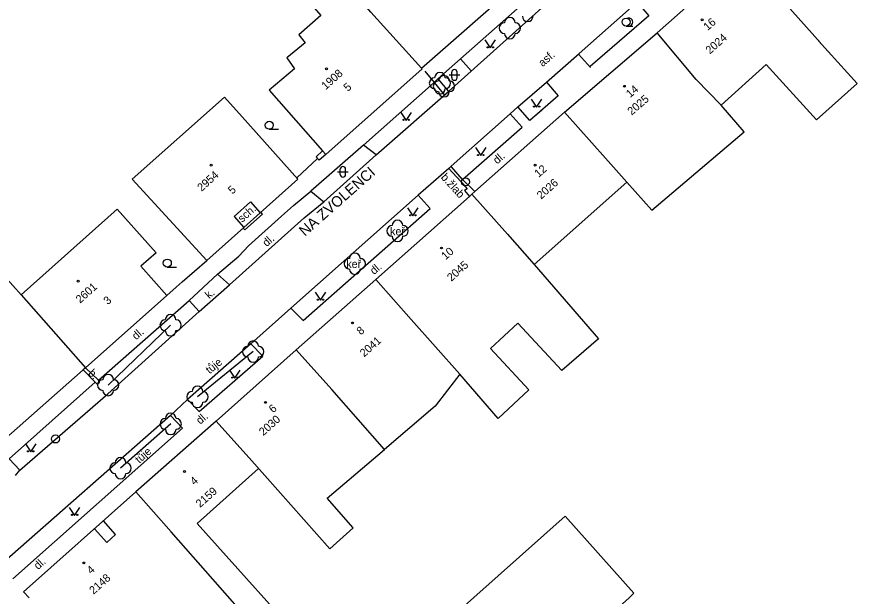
# Model space of a CAD drawing. Extents: x -584400 to -581602, y -1210894 to -1208793.
# Drawn here: x -582404 to -582325.3, y -1209708.3 to -1209654.1 of the extents above; entities that cross this region are included whole.
import ezdxf

# ---------------------------------------------------------------- set-up
doc = ezdxf.new("R2010")
doc.units = 0
for name, color, linetype in [('BUDOVY_MĚŘ', 7, 'Continuous'), ('MAP_ZN_BP', 7, 'Continuous'), ('NÁZVY_ULIC_TOK_SMĚR', 7, 'Continuous'), ('POMOC_POPIS', 7, 'Continuous'), ('ROZHRANÍ_PLOCH', 7, 'Continuous'), ('ZELEŇ', 7, 'Continuous'), ('ZN_BUDOV', 7, 'Continuous'), ('ZN_DOPLŇKOVÉ', 7, 'Continuous'), ('ZN_KULTUR', 7, 'Continuous'), ('Č_POPIS_EVID', 7, 'Continuous')]:
    doc.layers.add(name, color=color, linetype=linetype)

msp = doc.modelspace()

# ---------------------------------------------------------------- linework, layer by layer
at = {"layer": 'BUDOVY_MĚŘ'}
for points in [[(-582370.84, -1209653.64), (-582376.7, -1209646.94), (-582379.49, -1209649.38), (-582375.53, -1209653.97), (-582377.6, -1209655.78), (-582377.02, -1209656.52), (-582378.72, -1209657.93), (-582378.01, -1209658.95), (-582380.38, -1209660.96)], [(-582344.02, -1209655.59), (-582335.94, -1209648.42)], [(-582335.82, -1209648.56), (-582328.72, -1209656.51)], [(-582366.12, -1209658.9), (-582357.09, -1209650.96)], [(-582370.84, -1209653.64), (-582366.12, -1209658.9)], [(-582352.7, -1209663.01), (-582344.02, -1209655.59)], [(-582340.38, -1209659.94), (-582344.02, -1209655.59)], [(-582328.9, -1209656.32), (-582325.29, -1209660.32), (-582329.11, -1209663.74), (-582333.81, -1209658.55), (-582338.02, -1209662.35), (-582340.38, -1209659.94)], [(-582375.08, -1209666.96), (-582366.06, -1209658.97)], [(-582366.12, -1209658.9), (-582366.06, -1209658.97)], [(-582380.38, -1209660.96), (-582375.38, -1209666.63)], [(-582393.22, -1209669.3), (-582384.57, -1209661.6), (-582382.92, -1209663.46)], [(-582346.88, -1209669.56), (-582344.53, -1209672.2), (-582335.89, -1209664.84), (-582338.02, -1209662.35)], [(-582382.92, -1209663.46), (-582377.69, -1209669.29)], [(-582361.38, -1209670.69), (-582361.11, -1209670.45), (-582352.7, -1209663.01)], [(-582348.88, -1209667.32), (-582352.7, -1209663.01)], [(-582375.38, -1209666.63), (-582375.08, -1209666.96)], [(-582346.88, -1209669.56), (-582348.88, -1209667.32)], [(-582393.22, -1209669.3), (-582386.22, -1209676.89)], [(-582381.21, -1209672.43), (-582377.69, -1209669.29)], [(-582358.06, -1209674.44), (-582355.54, -1209677.27), (-582346.88, -1209669.56)], [(-582361.38, -1209670.69), (-582361.62, -1209670.9), (-582370.38, -1209678.67)], [(-582358.06, -1209674.44), (-582361.38, -1209670.69)], [(-582383.67, -1209672.78), (-582382.12, -1209671.4)], [(-582382.12, -1209671.4), (-582381.21, -1209672.43)], [(-582403.61, -1209680.11), (-582394.61, -1209672.1), (-582390.98, -1209676.17), (-582392.39, -1209677.42)], [(-582383.67, -1209672.78), (-582382.76, -1209673.8)], [(-582382.76, -1209673.8), (-582381.21, -1209672.43)], [(-582386.22, -1209676.89), (-582382.76, -1209673.8)], [(-582392.39, -1209677.42), (-582389.95, -1209680.17)], [(-582355.54, -1209677.27), (-582349.51, -1209684.22), (-582352.95, -1209687.21), (-582357.08, -1209682.77), (-582359.63, -1209685.15), (-582356.04, -1209689.01), (-582358.91, -1209691.68), (-582362.51, -1209687.53), (-582364.83, -1209690.54), (-582369.57, -1209694.61), (-582374.52, -1209688.99)], [(-582413.46, -1209687.91), (-582409.02, -1209683.88), (-582410, -1209682.79), (-582405.17, -1209678.36), (-582403.61, -1209680.11)], [(-582370.38, -1209678.67), (-582377.85, -1209685.26)], [(-582367.07, -1209682.42), (-582370.38, -1209678.67)], [(-582403.61, -1209680.11), (-582397.57, -1209686.94)], [(-582397.57, -1209686.94), (-582389.95, -1209680.17)], [(-582367.07, -1209682.42), (-582362.51, -1209687.53)], [(-582377.85, -1209685.26), (-582385.33, -1209691.95)], [(-582374.52, -1209688.99), (-582377.85, -1209685.26)], [(-582397.57, -1209686.94), (-582397.8, -1209687.14), (-582405.33, -1209693.79)], [(-582385.33, -1209691.95), (-582392.87, -1209698.57)], [(-582382, -1209695.67), (-582385.33, -1209691.95)], [(-582382, -1209695.67), (-582374.7, -1209703.89), (-582372.5, -1209701.93), (-582374.95, -1209699.16), (-582369.57, -1209694.61)], [(-582381.38, -1209696.36), (-582387.12, -1209701.52), (-582375.96, -1209713.93), (-582377.85, -1209715.59), (-582389.55, -1209702.31)], [(-582392.87, -1209698.57), (-582403.38, -1209707.92)], [(-582389.55, -1209702.31), (-582392.87, -1209698.57)], [(-582352.64, -1209700.83), (-582373.76, -1209719.61), (-582377.05, -1209722.48)], [(-582346.22, -1209708.06), (-582352.64, -1209700.83)], [(-582402.87, -1209708.49), (-582403.38, -1209707.92)], [(-582370.67, -1209729.83), (-582368.38, -1209727.75), (-582367.68, -1209727.15), (-582367.32, -1209726.86), (-582365.96, -1209725.66), (-582365.21, -1209724.98), (-582356.22, -1209716.98), (-582354.39, -1209715.34), (-582347.6, -1209709.31), (-582346.66, -1209708.49), (-582346.22, -1209708.06)]]:
    msp.add_lwpolyline(points, dxfattribs=at)
at = {"layer": 'MAP_ZN_BP'}
for centre, radius in [((-582361.99, -1209669.531), 0.375), ((-582361.99, -1209669.531), 0.0005), ((-582400.4, -1209693.611), 0.375), ((-582400.4, -1209693.611), 0.0005)]:
    msp.add_circle(centre, radius, dxfattribs=at)
at = {"layer": 'ROZHRANÍ_PLOCH'}
for points in [[(-582355.54, -1209651.89), (-582362.45, -1209658.02)], [(-582363.58, -1209661.07), (-582354.56, -1209653)], [(-582345.91, -1209652.7), (-582351.34, -1209657.53)], [(-582345.91, -1209652.7), (-582344.8, -1209653.99), (-582350.3, -1209658.74)], [(-582364.58, -1209659.89), (-582362.45, -1209658.02)], [(-582361.44, -1209659.15), (-582362.45, -1209658.02)], [(-582354.39, -1209660.19), (-582351.34, -1209657.53)], [(-582350.29, -1209658.83), (-582351.41, -1209657.57)], [(-582371.55, -1209666.09), (-582364.93, -1209660.23), (-582364.58, -1209659.89)], [(-582364.58, -1209659.89), (-582363.58, -1209661.07)], [(-582357.07, -1209662.51), (-582354.39, -1209660.19)], [(-582354.39, -1209660.19), (-582353.29, -1209661.49)], [(-582370.36, -1209667.01), (-582363.58, -1209661.07)], [(-582353.29, -1209661.49), (-582355.96, -1209663.8)], [(-582357.07, -1209662.51), (-582357.81, -1209663.17)], [(-582355.96, -1209663.8), (-582357.07, -1209662.51)], [(-582357.81, -1209663.17), (-582363.32, -1209668.08)], [(-582356.68, -1209664.42), (-582357.81, -1209663.17)], [(-582362.27, -1209669.33), (-582356.68, -1209664.42)], [(-582371.55, -1209666.09), (-582376.48, -1209670.4)], [(-582375.27, -1209671.41), (-582370.36, -1209667.01)], [(-582363.56, -1209668.3), (-582366.41, -1209670.78)], [(-582363.32, -1209668.08), (-582363.56, -1209668.3), (-582362.43, -1209669.51), (-582361.82, -1209670.18), (-582362.08, -1209670.36), (-582361.62, -1209670.9)], [(-582362.27, -1209669.33), (-582363.31, -1209668.12)], [(-582361.11, -1209670.45), (-582362.27, -1209669.33)], [(-582378.09, -1209671.74), (-582376.48, -1209670.4)], [(-582376.48, -1209670.4), (-582375.27, -1209671.41)], [(-582366.41, -1209670.78), (-582378.36, -1209681.36)], [(-582377.09, -1209672.91), (-582375.27, -1209671.41)], [(-582365.3, -1209672.03), (-582366.41, -1209670.78)], [(-582378.09, -1209671.74), (-582379.23, -1209672.74)], [(-582377.2, -1209682.53), (-582365.3, -1209672.03)], [(-582384.1, -1209679.18), (-582377.09, -1209672.91)], [(-582382.3, -1209675.53), (-582379.23, -1209672.74)], [(-582381, -1209672.55), (-582381.15, -1209672.37)], [(-582385.21, -1209678.17), (-582383.21, -1209676.48)], [(-582385.21, -1209678.17), (-582387.87, -1209680.63)], [(-582384.1, -1209679.18), (-582385.21, -1209678.17)], [(-582386.93, -1209681.67), (-582384.1, -1209679.18)], [(-582396.36, -1209688.1), (-582387.87, -1209680.63)], [(-582387.87, -1209680.63), (-582386.93, -1209681.67)], [(-582395.5, -1209689.37), (-582386.93, -1209681.67)], [(-582378.36, -1209681.36), (-582382.09, -1209684.69)], [(-582378.36, -1209681.36), (-582377.2, -1209682.53)], [(-582382.09, -1209684.69), (-582388.02, -1209689.91)], [(-582380.97, -1209685.87), (-582382.09, -1209684.69)], [(-582386.93, -1209691.03), (-582380.97, -1209685.87)], [(-582397.8, -1209687.14), (-582396.69, -1209688.3)], [(-582396.36, -1209688.1), (-582397.57, -1209686.94)], [(-582404.75, -1209695.48), (-582396.69, -1209688.3)], [(-582396.69, -1209688.3), (-582396.47, -1209688.52), (-582396.27, -1209688.31), (-582396.36, -1209688.1)], [(-582403.73, -1209696.54), (-582395.5, -1209689.37)], [(-582388.02, -1209689.91), (-582389.61, -1209691.4)], [(-582386.93, -1209691.03), (-582388.02, -1209689.91)], [(-582389.61, -1209691.4), (-582405.46, -1209705.34)], [(-582389.61, -1209691.4), (-582388.51, -1209692.59)], [(-582404.4, -1209706.7), (-582388.51, -1209692.59)], [(-582403.73, -1209696.54), (-582404.75, -1209695.48)], [(-582404.13, -1209697.02), (-582403.73, -1209696.54)], [(-582394.76, -1209702.56), (-582395.91, -1209701.27)], [(-582395.59, -1209703.3), (-582396.74, -1209702.01)], [(-582395.59, -1209703.3), (-582394.76, -1209702.56)]]:
    msp.add_lwpolyline(points, dxfattribs=at)
at = {"layer": 'ZELEŇ'}
for points in [[(-582370.36, -1209667.01), (-582371.55, -1209666.09)], [(-582395.46, -1209688.56), (-582389.61, -1209682.96)], [(-582381.88, -1209685.43), (-582387.1, -1209689.67)], [(-582389.6, -1209692.2), (-582394.3, -1209696.34)]]:
    msp.add_lwpolyline(points, dxfattribs=at)
for centre in [(-582357.83, -1209655.14), (-582364.38, -1209660.3), (-582364, -1209660.59), (-582368.35, -1209674.13), (-582372.35, -1209677.2), (-582389.61, -1209682.96), (-582381.88, -1209685.43), (-582395.46, -1209688.56), (-582387.1, -1209689.67), (-582389.6, -1209692.2), (-582394.3, -1209696.34)]:
    msp.add_circle(centre, 0.0005, dxfattribs=at)
for centre, start, end in [((-582357.83, -1209654.64), 0, 179.99999), ((-582356.16, -1209654.03), 179.99999, 359.99999), ((-582358.33, -1209655.14), 89.99999, 269.99999), ((-582357.33, -1209655.14), 270, 89.99999), ((-582357.83, -1209655.64), 179.99999, 359.99999), ((-582364.38, -1209659.8), 0, 179.99999), ((-582364, -1209660.09), 0, 179.99999), ((-582364.88, -1209660.3), 89.99999, 269.99999), ((-582364.5, -1209660.59), 89.99999, 269.99999), ((-582363.88, -1209660.3), 270, 89.99999), ((-582363.5, -1209660.59), 270, 89.99999), ((-582364.38, -1209660.8), 179.99999, 359.99999), ((-582364, -1209661.09), 179.99999, 359.99999), ((-582368.85, -1209674.13), 89.99999, 269.99999), ((-582368.35, -1209673.63), 0, 179.99999), ((-582367.85, -1209674.13), 270, 89.99999), ((-582368.35, -1209674.63), 179.99999, 359.99999), ((-582372.35, -1209676.7), 0, 179.99999), ((-582372.85, -1209677.2), 89.99999, 269.99999), ((-582371.85, -1209677.2), 270, 89.99999), ((-582372.35, -1209677.7), 179.99999, 359.99999), ((-582390.11, -1209682.96), 89.99999, 269.99999), ((-582389.61, -1209682.46), 0, 179.99999), ((-582389.11, -1209682.96), 270, 89.99999), ((-582389.61, -1209683.46), 179.99999, 359.99999), ((-582381.88, -1209684.93), 0, 179.99999), ((-582382.38, -1209685.43), 89.99999, 269.99999), ((-582381.38, -1209685.43), 270, 89.99999), ((-582381.88, -1209685.93), 179.99999, 359.99999), ((-582395.46, -1209688.06), 0, 179.99999), ((-582395.96, -1209688.56), 89.99999, 269.99999), ((-582394.96, -1209688.56), 270, 89.99999), ((-582387.1, -1209689.17), 0, 179.99999), ((-582395.46, -1209689.06), 179.99999, 359.99999), ((-582387.6, -1209689.67), 89.99999, 269.99999), ((-582386.6, -1209689.67), 270, 89.99999), ((-582387.1, -1209690.17), 179.99999, 359.99999), ((-582390.1, -1209692.2), 89.99999, 269.99999), ((-582389.6, -1209691.7), 0, 179.99999), ((-582389.1, -1209692.2), 270, 89.99999), ((-582389.6, -1209692.7), 179.99999, 359.99999), ((-582394.8, -1209696.34), 89.99999, 269.99999), ((-582394.3, -1209695.84), 0, 179.99999), ((-582393.8, -1209696.34), 270, 89.99999), ((-582394.3, -1209696.84), 179.99999, 359.99999)]:
    msp.add_arc(centre, 0.5, start, end, dxfattribs=at)
at = {"layer": 'ZN_BUDOV'}
for centre in [(-582339.81, -1209654.36), (-582375.01, -1209658.95), (-582347.1, -1209660.59), (-582385.82, -1209667.97), (-582355.47, -1209667.97), (-582364.24, -1209675.73), (-582398.28, -1209678.84), (-582372.57, -1209682.75), (-582380.73, -1209690.18), (-582388.31, -1209696.66), (-582397.74, -1209705.22)]:
    msp.add_circle(centre, 0.0875, dxfattribs=at)
at = {"layer": 'ZN_DOPLŇKOVÉ'}
for points in [[(-582365.79, -1209659.17), (-582364.93, -1209660.23), (-582363.96, -1209661.41)], [(-582355.51, -1209663.39), (-582354.85, -1209662.84)], [(-582375.38, -1209666.63), (-582375.99, -1209667.19)], [(-582377.8, -1209669.16), (-582375.84, -1209667.35)], [(-582375.99, -1209667.19), (-582375.68, -1209667.52)], [(-582375.08, -1209666.96), (-582375.68, -1209667.52)], [(-582382.66, -1209674.03), (-582381, -1209672.55)], [(-582382.66, -1209674.03), (-582382.82, -1209673.86)], [(-582383.21, -1209676.48), (-582382.3, -1209675.53)], [(-582388.54, -1209678.89), (-582386.22, -1209676.89)], [(-582389.1, -1209679.39), (-582388.54, -1209678.89)], [(-582389.95, -1209680.17), (-582389.1, -1209679.39)]]:
    msp.add_lwpolyline(points, dxfattribs=at)
at = {"layer": 'ZN_KULTUR'}
for p, q in [((-582346.94, -1209654.955), (-582346.315, -1209654.955)), ((-582363.52, -1209659.53), (-582362.52, -1209659.53)), ((-582363.27, -1209659.78), (-582363.27, -1209659.28)), ((-582362.77, -1209659.78), (-582362.77, -1209659.28)), ((-582380.37, -1209664.605), (-582379.495, -1209664.605)), ((-582373.97, -1209668.6), (-582372.97, -1209668.6)), ((-582373.72, -1209668.85), (-582373.72, -1209668.35)), ((-582373.22, -1209668.85), (-582373.22, -1209668.35)), ((-582389.92, -1209677.515), (-582389.045, -1209677.515))]:
    msp.add_line(p, q, dxfattribs=at)
for points in [[(-582360.16, -1209656.24), (-582359.66, -1209656.99), (-582359.16, -1209656.24)], [(-582355.82, -1209661.79), (-582355.32, -1209662.54), (-582354.82, -1209661.79)], [(-582368.04, -1209663.03), (-582367.54, -1209663.78), (-582367.04, -1209663.03)], [(-582361.06, -1209666.33), (-582360.56, -1209667.08), (-582360.06, -1209666.33)], [(-582367.41, -1209671.97), (-582366.91, -1209672.72), (-582366.41, -1209671.97)], [(-582376.07, -1209679.87), (-582375.57, -1209680.62), (-582375.07, -1209679.87)], [(-582384.08, -1209687.16), (-582383.58, -1209687.91), (-582383.08, -1209687.16)], [(-582403.22, -1209694.07), (-582402.72, -1209694.82), (-582402.22, -1209694.07)], [(-582399.1, -1209700.01), (-582398.6, -1209700.76), (-582398.1, -1209700.01)]]:
    msp.add_lwpolyline(points, dxfattribs=at)
for centre, radius in [((-582346.94, -1209654.58), 0.375), ((-582359.91, -1209656.94), 0.05), ((-582359.41, -1209656.94), 0.05), ((-582355.57, -1209662.49), 0.05), ((-582355.07, -1209662.49), 0.05), ((-582380.37, -1209664.23), 0.375), ((-582367.79, -1209663.73), 0.05), ((-582367.29, -1209663.73), 0.05), ((-582360.81, -1209667.03), 0.05), ((-582360.31, -1209667.03), 0.05), ((-582367.16, -1209672.67), 0.05), ((-582366.66, -1209672.67), 0.05), ((-582389.92, -1209677.14), 0.375), ((-582375.82, -1209680.57), 0.05), ((-582375.32, -1209680.57), 0.05), ((-582383.83, -1209687.86), 0.05), ((-582383.33, -1209687.86), 0.05), ((-582402.97, -1209694.77), 0.05), ((-582402.47, -1209694.77), 0.05), ((-582398.85, -1209700.71), 0.05), ((-582398.35, -1209700.71), 0.05)]:
    msp.add_circle(centre, radius, dxfattribs=at)
for centre, radius, start, end in [((-582346.69, -1209654.58), 0.375, 249.49437, 109.04743), ((-582363.02, -1209659.28), 0.25, 0, 179.99999), ((-582363.02, -1209659.78), 0.25, 179.99999, 359.99999), ((-582373.47, -1209668.35), 0.25, 0, 179.99999), ((-582373.47, -1209668.85), 0.25, 179.99999, 359.99999)]:
    msp.add_arc(centre, radius, start, end, dxfattribs=at)

# ---------------------------------------------------------------- texts
at = {"layer": 'NÁZVY_ULIC_TOK_SMĚR'}
msp.add_text('NA ZVOLENCI', height=1, rotation=41.47699, dxfattribs=at).set_placement((-582377.03, -1209674.69))
at = {"layer": 'POMOC_POPIS'}
for s, rotation, p in [('asf.', 41.0927, (-582354.76, -1209658.8)), ('dl.', 41.50237, (-582359.01, -1209667.92)), ('b.žlab', 312.3162, (-582364.34, -1209669.15)), ('sch.', 41.67941, (-582382.91, -1209673.38)), ('dl.', 41.81062, (-582380.61, -1209675.66)), ('dl.', 41.02899, (-582370.55, -1209678.27)), ('k.', 41.3432, (-582385.99, -1209680.53)), ('dl.', 41.3432, (-582392.84, -1209684.38)), ('b.', 313.90662, (-582397.38, -1209687.5)), ('dl.', 41.28264, (-582386.83, -1209692.29)), ('dl.', 41.65724, (-582402.03, -1209705.89))]:
    msp.add_text(s, height=0.75, rotation=rotation, dxfattribs=at).set_placement(p)
at = {"layer": 'ZELEŇ'}
for p in [(-582369.05, -1209674.54), (-582373.15, -1209677.6)]:
    msp.add_text('keř', height=0.75, dxfattribs=at).set_placement(p)
for rotation, p in [(39.08558, (-582385.96, -1209687.56)), (41.37523, (-582392.54, -1209695.94))]:
    msp.add_text('tůje', height=0.75, rotation=rotation, dxfattribs=at).set_placement(p)
at = {"layer": 'Č_POPIS_EVID'}
for s, rotation, p in [('16', 41.417, (-582339.3, -1209655.42)), ('2024', 41.417, (-582339.09, -1209657.62)), ('1908', 41.536, (-582375.08, -1209660.96)), ('5', 41.536, (-582373.01, -1209661.12)), ('14', 40.52399, (-582346.56, -1209661.7)), ('2025', 40.52399, (-582346.42, -1209663.34)), ('12', 41.52099, (-582355.13, -1209669.17)), ('2954', 41.52701, (-582386.71, -1209670.48)), ('5', 41.65799, (-582383.83, -1209670.74)), ('2026', 41.52099, (-582354.9, -1209671.21)), ('10', 41.547, (-582363.85, -1209676.89)), ('2045', 41.52701, (-582363.31, -1209678.9)), ('2601', 41.62097, (-582398.09, -1209680.95)), ('3', 41.62097, (-582395.5, -1209681.09)), ('8', 41.43098, (-582371.79, -1209683.92)), ('2041', 41.43098, (-582371.48, -1209685.98)), ('6', 41.781, (-582380.01, -1209691.22)), ('2030', 41.52701, (-582380.93, -1209693.35)), ('4', 41.651, (-582387.38, -1209697.99)), ('2159', 41.52701, (-582386.85, -1209700.08)), ('4', 41.651, (-582397.06, -1209706.31)), ('2148', 41.651, (-582396.83, -1209708.2))]:
    msp.add_text(s, height=0.75, rotation=rotation, dxfattribs=at).set_placement(p)

doc.saveas('drawing.dxf')
